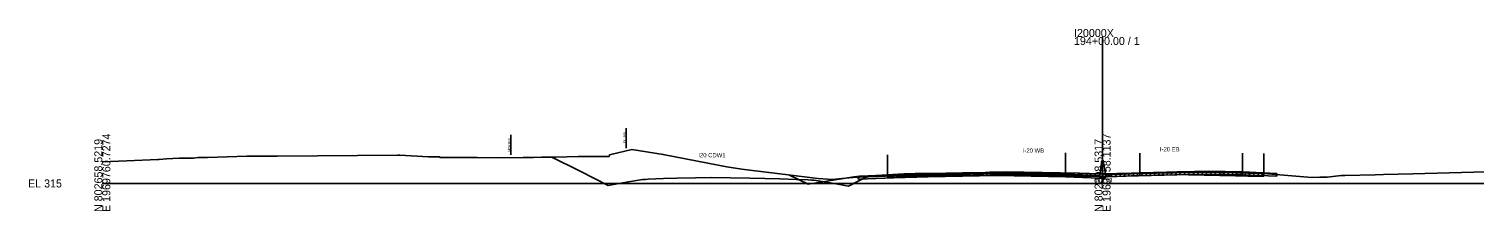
# Model space of a CAD drawing. Extents: x -4026 to 9638, y -10 to 19609.
# Drawn here: x 4974 to 5480, y 15490 to 15554 of the extents above; entities that cross this region are included whole.
import ezdxf

# ---------------------------------------------------------------- set-up
doc = ezdxf.new("R2010")
doc.units = 0
for name, color, linetype in [('Default', 7, 'Continuous'), ('RD_EX_Road', 7, 'Continuous'), ('RD_GPK_XS_Cell', 7, 'Continuous'), ('RD_PD_ALT1_TrvlWay', 7, 'Continuous'), ('RD_TX_Misc1', 7, 'Continuous'), ('RD_XS_Base', 7, 'Continuous'), ('RD_XS_ExGround', 7, 'Continuous'), ('RD_XS_ExPaveRet', 7, 'Continuous'), ('RD_XS_ExRW', 7, 'Continuous'), ('RD_XS_Greenside', 7, 'Continuous'), ('RD_XS_MedBWall', 7, 'Continuous'), ('RD_XS_NewRW', 7, 'Continuous'), ('RD_XS_Pave', 7, 'Continuous'), ('RD_XS_PaveOvlay', 7, 'Continuous'), ('RD_XS_TieSlope', 7, 'Continuous'), ('RD_XS_TX_Elev_EX', 7, 'Continuous')]:
    doc.layers.add(name, color=color, linetype=linetype)

msp = doc.modelspace()

# ---------------------------------------------------------------- linework, layer by layer
at = {"layer": 'RD_EX_Road'}
for p, q in [((5274.79, 15510.08), (5274.79, 15503.08)), ((5406.39, 15510.51), (5406.39, 15503.51))]:
    msp.add_line(p, q, dxfattribs=at)
at = {"layer": 'RD_GPK_XS_Cell'}
for p, q in [((5350, 15500), (5350, 15551.32)), ((5000, 15500), (5350, 15500)), ((5350, 15500), (5700, 15500))]:
    msp.add_line(p, q, dxfattribs=at)
at = {"layer": 'RD_PD_ALT1_TrvlWay'}
for p, q in [((5337, 15510.68), (5337, 15503.68)), ((5363, 15510.66), (5363, 15503.66)), ((5399, 15510.65), (5399, 15503.65))]:
    msp.add_line(p, q, dxfattribs=at)
at = {"layer": 'RD_XS_Base'}
for points in [[(5264.5, 15502.17), (5265, 15502.19), (5277, 15502.66)], [(5264.5, 15501.5), (5264.5, 15502.17)], [(5277, 15501.99), (5264.5, 15501.5)], [(5277, 15502.66), (5289, 15502.96)], [(5277, 15501.99), (5277, 15502.66)], [(5289, 15502.29), (5277, 15501.99)], [(5337, 15502.97), (5313, 15503.45), (5289, 15502.96)], [(5289, 15502.96), (5289, 15502.29)], [(5289, 15502.29), (5313, 15502.78), (5337, 15502.3)], [(5337, 15502.3), (5337, 15502.97)], [(5349, 15502.49), (5337, 15502.97)], [(5337, 15502.3), (5349, 15501.82)], [(5349, 15501.82), (5349, 15502.49)], [(5351, 15502.98), (5363, 15503.45)], [(5351, 15502.31), (5351, 15502.98)], [(5363, 15502.78), (5351, 15502.31)], [(5363, 15503.45), (5387, 15503.93), (5399, 15503.69)], [(5363, 15502.78), (5363, 15503.45)], [(5399, 15503.02), (5387, 15503.26), (5363, 15502.78)], [(5399, 15503.69), (5399, 15503.69), (5399, 15503.02), (5399, 15503.02)], [(5399, 15503.02), (5399, 15503.69)], [(5399, 15503.69), (5411, 15503.21)], [(5411, 15502.54), (5399, 15503.02)], [(5411, 15503.21), (5411, 15502.54)]]:
    msp.add_lwpolyline(points, dxfattribs=at)
at = {"layer": 'RD_XS_ExGround'}
msp.add_lwpolyline([(5000, 15507.63), (5008.52, 15507.9), (5019.46, 15508.41), (5019.92, 15508.43), (5022.42, 15508.58), (5026.85, 15508.84), (5027.81, 15508.9), (5028.29, 15508.9), (5031.94, 15508.9), (5033.59, 15509.05), (5036.84, 15509.06), (5050.62, 15509.54), (5051.7, 15509.54), (5061.15, 15509.61), (5103.4, 15509.95), (5104.12, 15509.92), (5114.17, 15509.3), (5116.1, 15509.3), (5118.01, 15509.3), (5118.11, 15509.1), (5125.8, 15509.14), (5128.53, 15509.11), (5131.22, 15509.06), (5138.62, 15508.94), (5147.29, 15509.13), (5150.86, 15509.09), (5153.69, 15509.2), (5158.52, 15509.27), (5166.53, 15509.39), (5177.34, 15509.5), (5177.44, 15510), (5185.27, 15511.85), (5196.26, 15510.2), (5211.9, 15507.07), (5218.53, 15505.78), (5223.72, 15505.02), (5226.53, 15504.65), (5240.87, 15502.91), (5248.53, 15501.93), (5250.49, 15501.76), (5255.43, 15501.43), (5260.02, 15501.85), (5263.96, 15502.24), (5270.71, 15502.78), (5274.79, 15503.08), (5280.48, 15503.34), (5284.47, 15503.44), (5295.13, 15503.63), (5301.01, 15503.69), (5304.48, 15503.78), (5308.87, 15503.84), (5310.55, 15503.9), (5316.32, 15504.04), (5341.55, 15503.6), (5341.96, 15503.59), (5349.06, 15503.43), (5350.28, 15503.43), (5351.77, 15503.38), (5355.01, 15503.49), (5358.13, 15503.51), (5375.99, 15504.08), (5376.85, 15504.1), (5380.07, 15504.05), (5396.47, 15503.71), (5400.79, 15503.61), (5406.39, 15503.51), (5414.79, 15502.83), (5423.21, 15502.14), (5426, 15502.24), (5428.54, 15502.22), (5433.45, 15502.77), (5434.74, 15502.79), (5445.38, 15503.08), (5448.33, 15503.11), (5458.54, 15503.38), (5471.33, 15503.68), (5488.54, 15504.21)], dxfattribs=at)
at = {"layer": 'RD_XS_ExPaveRet'}
for p, q in [((5274.79, 15502.08), (5275.84, 15503.13)), ((5274.79, 15502.08), (5274.79, 15503.08)), ((5274.79, 15502.08), (5280.48, 15502.34)), ((5276.29, 15502.15), (5277.34, 15503.19)), ((5277.79, 15502.21), (5278.84, 15503.26)), ((5279.29, 15502.28), (5280.34, 15503.33)), ((5280.48, 15502.34), (5284.47, 15502.44)), ((5280.79, 15502.35), (5281.82, 15503.37)), ((5282.29, 15502.38), (5283.32, 15503.41)), ((5283.79, 15502.42), (5284.81, 15503.45)), ((5284.47, 15502.44), (5295.13, 15502.63)), ((5285.29, 15502.46), (5286.31, 15503.47)), ((5286.79, 15502.48), (5287.81, 15503.5)), ((5288.29, 15502.51), (5289.31, 15503.53)), ((5289.79, 15502.54), (5290.81, 15503.55)), ((5291.29, 15502.56), (5292.31, 15503.58)), ((5292.79, 15502.59), (5293.81, 15503.61)), ((5294.29, 15502.62), (5295.31, 15503.63)), ((5295.13, 15502.63), (5301.01, 15502.69)), ((5295.79, 15502.64), (5296.8, 15503.65)), ((5297.29, 15502.65), (5298.3, 15503.66)), ((5298.79, 15502.67), (5299.8, 15503.68)), ((5300.29, 15502.69), (5301.31, 15503.7)), ((5301.01, 15502.69), (5304.48, 15502.78)), ((5301.79, 15502.71), (5302.82, 15503.74)), ((5303.29, 15502.75), (5304.32, 15503.78)), ((5304.48, 15502.78), (5308.87, 15502.84)), ((5304.79, 15502.78), (5305.8, 15503.8)), ((5306.29, 15502.81), (5307.3, 15503.82)), ((5307.79, 15502.83), (5308.8, 15503.84)), ((5308.87, 15502.84), (5310.55, 15502.9)), ((5309.29, 15502.86), (5310.33, 15503.89)), ((5310.55, 15502.9), (5316.32, 15503.04)), ((5310.79, 15502.91), (5311.82, 15503.93)), ((5312.29, 15502.94), (5313.32, 15503.97)), ((5313.79, 15502.98), (5314.82, 15504)), ((5315.29, 15503.02), (5316.32, 15504.04)), ((5316.32, 15503.04), (5341.55, 15502.6)), ((5316.79, 15503.03), (5317.77, 15504.02)), ((5318.29, 15503.01), (5319.27, 15503.99)), ((5319.79, 15502.98), (5320.77, 15503.96)), ((5321.29, 15502.95), (5322.27, 15503.94)), ((5322.79, 15502.93), (5323.77, 15503.91)), ((5324.29, 15502.9), (5325.27, 15503.88)), ((5325.79, 15502.87), (5326.77, 15503.86)), ((5327.29, 15502.85), (5328.27, 15503.83)), ((5328.79, 15502.82), (5329.77, 15503.8)), ((5330.29, 15502.8), (5331.27, 15503.78)), ((5331.79, 15502.77), (5332.77, 15503.75)), ((5333.29, 15502.74), (5334.27, 15503.73)), ((5334.79, 15502.72), (5335.77, 15503.7)), ((5336.29, 15502.69), (5337.27, 15503.67)), ((5337.79, 15502.66), (5338.77, 15503.65)), ((5339.29, 15502.64), (5340.27, 15503.62)), ((5340.79, 15502.61), (5341.77, 15503.59)), ((5341.55, 15502.6), (5341.96, 15502.59)), ((5341.96, 15502.59), (5349.06, 15502.43)), ((5342.29, 15502.58), (5343.27, 15503.56)), ((5343.79, 15502.55), (5344.77, 15503.52)), ((5345.29, 15502.51), (5346.27, 15503.49)), ((5346.79, 15502.48), (5347.77, 15503.46)), ((5348.29, 15502.44), (5349.27, 15503.43)), ((5349.06, 15502.43), (5350.28, 15502.43)), ((5349.79, 15502.43), (5350.78, 15503.41)), ((5350.28, 15502.43), (5351.77, 15502.38)), ((5351.29, 15502.4), (5352.29, 15503.4)), ((5351.77, 15502.38), (5355.01, 15502.49)), ((5352.79, 15502.42), (5353.82, 15503.45)), ((5354.29, 15502.46), (5355.32, 15503.49)), ((5355.01, 15502.49), (5358.13, 15502.51)), ((5355.79, 15502.49), (5356.8, 15503.5)), ((5357.29, 15502.5), (5358.3, 15503.51)), ((5358.13, 15502.51), (5375.99, 15503.08)), ((5358.79, 15502.53), (5359.82, 15503.56)), ((5360.29, 15502.58), (5361.32, 15503.61)), ((5361.79, 15502.63), (5362.82, 15503.66)), ((5363.29, 15502.67), (5364.32, 15503.71)), ((5364.79, 15502.72), (5365.82, 15503.75)), ((5366.29, 15502.77), (5367.32, 15503.8)), ((5367.79, 15502.82), (5368.82, 15503.85)), ((5369.29, 15502.87), (5370.32, 15503.9)), ((5370.79, 15502.91), (5371.82, 15503.95)), ((5372.29, 15502.96), (5373.32, 15503.99)), ((5373.79, 15503.01), (5374.82, 15504.04)), ((5375.29, 15503.06), (5376.32, 15504.09)), ((5375.99, 15503.08), (5376.85, 15503.1)), ((5376.79, 15503.1), (5377.78, 15504.09)), ((5376.85, 15503.1), (5380.07, 15503.05)), ((5378.29, 15503.08), (5379.27, 15504.06)), ((5379.79, 15503.05), (5380.77, 15504.03)), ((5380.07, 15503.05), (5396.47, 15502.71)), ((5381.29, 15503.02), (5382.27, 15504)), ((5382.79, 15502.99), (5383.77, 15503.97)), ((5384.29, 15502.96), (5385.27, 15503.94)), ((5385.79, 15502.93), (5386.77, 15503.91)), ((5387.29, 15502.9), (5388.27, 15503.88)), ((5388.79, 15502.87), (5389.77, 15503.85)), ((5390.29, 15502.84), (5391.27, 15503.82)), ((5391.79, 15502.81), (5392.77, 15503.79)), ((5393.29, 15502.78), (5394.27, 15503.76)), ((5394.79, 15502.75), (5395.77, 15503.73)), ((5396.29, 15502.72), (5397.27, 15503.69)), ((5396.47, 15502.71), (5400.79, 15502.61)), ((5397.79, 15502.68), (5398.77, 15503.66)), ((5399.29, 15502.65), (5400.27, 15503.62)), ((5400.79, 15502.61), (5401.77, 15503.59)), ((5400.79, 15502.61), (5406.39, 15502.51)), ((5402.29, 15502.58), (5403.27, 15503.57)), ((5403.79, 15502.56), (5404.77, 15503.54)), ((5405.29, 15502.53), (5406.27, 15503.51)), ((5406.39, 15503.51), (5406.39, 15502.51))]:
    msp.add_line(p, q, dxfattribs=at)
at = {"layer": 'RD_XS_ExRW'}
msp.add_line((5183.33, 15512.4), (5183.33, 15519.4), dxfattribs=at)
at = {"layer": 'RD_XS_Greenside'}
for points in [[(5263, 15502.36), (5247, 15499.7)], [(5265, 15502.52), (5263, 15502.36)]]:
    msp.add_lwpolyline(points, dxfattribs=at)
at = {"layer": 'RD_XS_MedBWall'}
for points in [[(5349, 15502.82), (5349.75, 15507.97), (5350.25, 15507.97), (5351, 15503.3)], [(5349, 15501.82), (5349, 15502.82)], [(5351, 15501.82), (5349, 15501.82)], [(5351, 15503.3), (5351, 15501.82)]]:
    msp.add_lwpolyline(points, dxfattribs=at)
at = {"layer": 'RD_XS_NewRW'}
msp.add_line((5142.97, 15510.03), (5142.97, 15517.03), dxfattribs=at)
at = {"layer": 'RD_XS_Pave'}
for points in [[(5157.33, 15509.16), (5167.16, 15504.26), (5177, 15499.34), (5183.37, 15500.4), (5189, 15501.34), (5190.08, 15501.42), (5191.01, 15501.5), (5196.41, 15501.71), (5201.01, 15501.9), (5207.6, 15502.03), (5213.02, 15502.14), (5226.53, 15501.87), (5237.04, 15501.66), (5242.79, 15501.43), (5247.04, 15501.26), (5248.2, 15501.16), (5249.05, 15501.1), (5256.06, 15499.93), (5261.05, 15499.09), (5264.95, 15501.04), (5267.95, 15502.54)], [(5265, 15502.36), (5277, 15502.83)], [(5277, 15502.66), (5265, 15502.19)], [(5265, 15502.19), (5265, 15502.36)], [(5277, 15502.83), (5289, 15503.13)], [(5289, 15502.96), (5277, 15502.66)], [(5277, 15502.66), (5277, 15502.83)], [(5289, 15503.13), (5313, 15503.62), (5337, 15503.14)], [(5337, 15502.97), (5313, 15503.45), (5289, 15502.96)], [(5289, 15503.13), (5289, 15502.96)], [(5337, 15503.14), (5349, 15502.66)], [(5337, 15502.97), (5337, 15503.14)], [(5349, 15502.49), (5337, 15502.97)], [(5349, 15502.66), (5349, 15502.49)], [(5363, 15503.62), (5351, 15503.15)], [(5351, 15502.98), (5363, 15503.45)], [(5351, 15503.15), (5351, 15502.98)], [(5399, 15503.86), (5387, 15504.1), (5363, 15503.62)], [(5363, 15503.45), (5387, 15503.93), (5399, 15503.69)], [(5363, 15503.62), (5363, 15503.45)], [(5399, 15503.86), (5399, 15503.86), (5399, 15503.69), (5399, 15503.69)], [(5399, 15503.69), (5399, 15503.86)], [(5399, 15503.86), (5411, 15503.38)], [(5411, 15503.21), (5399, 15503.69)], [(5411, 15503.38), (5411, 15503.21)]]:
    msp.add_lwpolyline(points, dxfattribs=at)
at = {"layer": 'RD_XS_PaveOvlay'}
for points in [[(5265, 15502.52), (5277, 15503)], [(5277, 15502.83), (5265, 15502.36)], [(5265, 15502.36), (5265, 15502.52)], [(5289, 15503.3), (5277, 15503)], [(5277, 15502.83), (5289, 15503.13)], [(5277, 15503), (5277, 15502.83)], [(5289, 15503.3), (5313, 15503.78), (5337, 15503.3)], [(5337, 15503.14), (5313, 15503.62), (5289, 15503.13)], [(5289, 15503.13), (5289, 15503.3)], [(5337, 15503.3), (5337, 15503.14)], [(5337, 15503.3), (5349, 15502.82)], [(5349, 15502.66), (5337, 15503.14)], [(5349, 15502.82), (5349, 15502.66)], [(5363, 15503.78), (5351, 15503.3)], [(5351, 15503.15), (5363, 15503.62)], [(5351, 15503.3), (5351, 15503.15)], [(5399, 15504.02), (5387, 15504.26), (5363, 15503.78)], [(5363, 15503.62), (5387, 15504.1), (5399, 15503.86)], [(5363, 15503.78), (5363, 15503.62)], [(5399, 15503.86), (5399, 15504.02)], [(5399, 15504.02), (5411, 15503.54)], [(5399, 15504.02), (5399, 15504.02), (5399, 15503.86), (5399, 15503.86)], [(5411, 15503.38), (5399, 15503.86)], [(5411, 15503.54), (5411, 15503.38)]]:
    msp.add_lwpolyline(points, dxfattribs=at)
at = {"layer": 'RD_XS_TieSlope'}
msp.add_lwpolyline([(5247, 15499.7), (5240.47, 15502.96)], dxfattribs=at)

# ---------------------------------------------------------------- texts
at = {"layer": 'Default'}
msp.add_text('-', height=0.0001, dxfattribs=at).set_placement((5000, 15500))
at = {"layer": 'RD_GPK_XS_Cell'}
for s, p in [('194+00.00 / 1', (5340, 15548.52)), ('I20000X', (5340, 15551.32)), ('EL 315', (4974, 15498.6))]:
    msp.add_text(s, height=2.8, dxfattribs=at).set_placement(p)
for s, p in [('N 802658.5219', (5000, 15490)), ('E 1969760.7274', (5002.8, 15490)), ('N 802308.5317', (5350, 15490)), ('E 1969758.1137', (5352.8, 15490))]:
    msp.add_text(s, height=2.8, rotation=90, dxfattribs=at).set_placement(p)
at = {"layer": 'RD_TX_Misc1'}
for s, p in [('I20 CDW1', (5208.54, 15509.16)), ('I-20 WB', (5322.06, 15510.78)), ('I-20 EB', (5370.06, 15511.26))]:
    msp.add_text(s, height=1.5, dxfattribs=at).set_placement(p)
at = {"layer": 'RD_XS_ExRW'}
msp.add_text('EX. R/W ', height=0.75, rotation=90, dxfattribs=at).set_placement((5183.08, 15514.08))
at = {"layer": 'RD_XS_NewRW'}
msp.add_text('NEW R/W ', height=0.75, rotation=90, dxfattribs=at).set_placement((5142.72, 15511.18))
at = {"layer": 'RD_XS_TX_Elev_EX'}
msp.add_text('318.43', height=1.5, dxfattribs=at).set_placement((5347.1, 15500.43))

doc.saveas('drawing.dxf')
